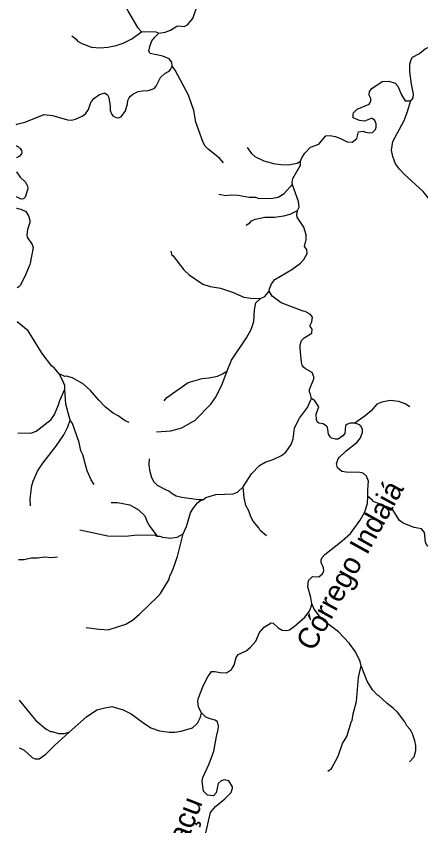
# Model space of a CAD drawing. Extents: x 393 to 446.6, y 8175.5 to 8231.
# Drawn here: x 393.2 to 397.02, y 8182.01 to 8189.65 of the extents above; entities that cross this region are included whole.
import ezdxf
from ezdxf.enums import TextEntityAlignment as Align

# ---------------------------------------------------------------- set-up
doc = ezdxf.new("R2010")
doc.units = 0
doc.header["$LTSCALE"] = 0.064
doc.layers.add('61', color=7, linetype='Continuous')
doc.layers.add('7', color=7, linetype='Continuous', lineweight=25)

msp = doc.modelspace()

# ---------------------------------------------------------------- linework, layer by layer
at = {"layer": '7'}
for points in [[(394.5494, 8189.4886), (394.6076, 8189.4979), (394.658, 8189.5181), (394.7161, 8189.5569), (394.7355, 8189.5601), (394.7872, 8189.5536), (394.8195, 8189.5698), (394.8695, 8189.6296), (394.905, 8189.7394), (394.926, 8189.7797), (394.9938, 8189.8201), (395.081, 8189.8524), (395.1278, 8189.8976), (395.1521, 8189.9347), (395.1521, 8189.9848), (395.123, 8190.0365), (395.0746, 8190.0671), (394.9857, 8190.1059), (394.9753, 8190.1239)], [(394.0509, 8189.8833), (394.1122, 8189.8766), (394.1558, 8189.854), (394.2316, 8189.7539), (394.2623, 8189.6877), (394.3463, 8189.544), (394.3833, 8189.5037)], [(393.73, 8189.464), (393.7682, 8189.4342), (393.7828, 8189.4132), (393.8215, 8189.3921), (393.9152, 8189.3567), (393.9927, 8189.3518), (394.067, 8189.3583), (394.1477, 8189.3744), (394.2123, 8189.3954), (394.293, 8189.4374), (394.3833, 8189.5037)], [(394.3833, 8189.5037), (394.3864, 8189.506), (394.5191, 8189.502), (394.5494, 8189.4886)], [(394.674, 8189.1775), (394.6709, 8189.2162), (394.645, 8189.2484), (394.5869, 8189.2727), (394.4658, 8189.2969), (394.4545, 8189.3195), (394.4625, 8189.3647), (394.4835, 8189.4164), (394.511, 8189.4535), (394.5494, 8189.4886)], [(396.9215, 8188.8568), (396.9324, 8188.8611), (396.944, 8188.8797), (396.9477, 8188.9142), (396.9283, 8189.0095), (396.9138, 8189.129), (396.9122, 8189.1968), (396.9251, 8189.242), (396.938, 8189.263), (397.0027, 8189.2985), (397.0608, 8189.3437), (397.0866, 8189.355), (397.1028, 8189.355), (397.1367, 8189.3405), (397.1673, 8189.2646), (397.1819, 8189.2436), (397.2222, 8189.1984), (397.2562, 8189.1806), (397.2836, 8189.1726), (397.3514, 8189.1677), (397.416, 8189.1693), (397.4596, 8189.1822), (397.4871, 8189.1984), (397.4896, 8189.229)], [(393.2046, 8188.6292), (393.2053, 8188.6294), (393.2107, 8188.6307), (393.2854, 8188.6493), (393.4695, 8188.722), (393.547, 8188.7139), (393.6891, 8188.6736), (393.7246, 8188.6703), (393.7634, 8188.6784), (393.8247, 8188.7059), (393.857, 8188.7301), (393.8844, 8188.7705), (393.907, 8188.8351), (393.9361, 8188.8722), (393.9894, 8188.9109), (394.0314, 8188.9239), (394.0411, 8188.9239), (394.0637, 8188.9077), (394.0766, 8188.8835), (394.0895, 8188.7996), (394.0895, 8188.7608), (394.1041, 8188.7221), (394.1186, 8188.7059), (394.146, 8188.693), (394.1671, 8188.6913), (394.1929, 8188.701), (394.2332, 8188.7576), (394.2542, 8188.8222), (394.2558, 8188.8544), (394.2672, 8188.8803), (394.2817, 8188.8948), (394.3043, 8188.9142), (394.3544, 8188.9384), (394.3931, 8188.9465), (394.4464, 8188.9481), (394.503, 8188.9691), (394.5223, 8188.9885), (394.5643, 8189.0724), (394.6046, 8189.108), (394.645, 8189.1322), (394.6595, 8189.1467), (394.674, 8189.1775)], [(395.1572, 8188.2658), (395.1198, 8188.3119), (395.0132, 8188.3942), (394.9858, 8188.4233), (394.9648, 8188.4572), (394.8969, 8188.651), (394.8792, 8188.7608), (394.8275, 8188.9061), (394.7015, 8189.1419), (394.674, 8189.1775)], [(395.8836, 8188.2824), (395.894, 8188.3138), (395.9223, 8188.3571), (395.9772, 8188.4152), (396.0548, 8188.4443), (396.1225, 8188.5202), (396.163, 8188.5234), (396.2082, 8188.5137), (396.2534, 8188.4992), (396.3212, 8188.4637), (396.3697, 8188.462), (396.4132, 8188.4959), (396.4277, 8188.5605), (396.473, 8188.5654), (396.4956, 8188.5557), (396.5311, 8188.5508), (396.5618, 8188.5541), (396.5747, 8188.5654), (396.5876, 8188.5799), (396.5941, 8188.6042), (396.5941, 8188.6349), (396.5828, 8188.6671), (396.5569, 8188.6849), (396.5473, 8188.6849), (396.4843, 8188.6606), (396.4374, 8188.6655), (396.3793, 8188.6897), (396.3793, 8188.7253), (396.3826, 8188.7382), (396.4165, 8188.7721), (396.5279, 8188.8189), (396.544, 8188.8448), (396.544, 8188.8738), (396.5295, 8188.9061), (396.5311, 8188.9384), (396.5553, 8188.9691), (396.6506, 8189.0337), (396.7152, 8189.0385), (396.7734, 8189.0176), (396.7992, 8188.9901), (396.8331, 8188.9094), (396.8686, 8188.8512), (396.9056, 8188.8506), (396.9215, 8188.8568)], [(397.1579, 8187.6994), (397.156, 8187.7596), (397.1399, 8187.8371), (397.114, 8187.9017), (397.0365, 8187.9954), (396.8589, 8188.1585), (396.8137, 8188.2085), (396.7782, 8188.257), (396.7507, 8188.328), (396.7394, 8188.3862), (396.7507, 8188.4669), (396.8589, 8188.6671), (396.888, 8188.7414), (396.9207, 8188.8541), (396.9215, 8188.8568)], [(393.2056, 8188.4276), (393.2063, 8188.4273), (393.2258, 8188.4193), (393.2434, 8188.4023), (393.2547, 8188.3829), (393.2563, 8188.3636), (393.2547, 8188.3522), (393.237, 8188.3296), (393.2069, 8188.3139), (393.2061, 8188.3135)], [(395.3803, 8188.4103), (395.4201, 8188.3539), (395.4525, 8188.3264), (395.5364, 8188.286), (395.6058, 8188.2667), (395.6236, 8188.2618), (395.7011, 8188.2505), (395.769, 8188.2489), (395.8497, 8188.265), (395.8836, 8188.2824)], [(395.8065, 8188.066), (395.8044, 8188.0809), (395.8109, 8188.1181), (395.8836, 8188.2457), (395.8836, 8188.2824)], [(393.2068, 8188.1815), (393.2075, 8188.1805), (393.2434, 8188.131), (393.2918, 8188.0858), (393.3112, 8188.0471), (393.3144, 8188.0212), (393.2886, 8187.9437), (393.2725, 8187.9259), (393.2515, 8187.9243), (393.2197, 8187.9406), (393.2079, 8187.9459)], [(395.1117, 8187.9726), (395.1781, 8187.9598), (395.2282, 8187.9656), (395.2942, 8187.9631), (395.3975, 8187.9437), (395.4573, 8187.9421), (395.4912, 8187.9291), (395.6204, 8187.934), (395.6721, 8187.9437), (395.7302, 8187.9776), (395.8065, 8188.066)], [(395.8538, 8187.8159), (395.869, 8187.85), (395.8642, 8187.9017), (395.8075, 8188.0588), (395.8065, 8188.066)], [(393.2084, 8187.8382), (393.2092, 8187.8381), (393.247, 8187.8314), (393.2951, 8187.8064), (393.3209, 8187.7661), (393.3322, 8187.7273), (393.3322, 8187.7031), (393.3112, 8187.6369), (393.3031, 8187.5852), (393.3063, 8187.5659), (393.3548, 8187.4964), (393.3629, 8187.469), (393.3349, 8187.3216), (393.3322, 8187.3075), (393.2967, 8187.2171), (393.245, 8187.1137), (393.2289, 8187.0975), (393.2128, 8187.0895), (393.2122, 8187.0892)], [(395.37, 8187.6803), (395.4061, 8187.7012), (395.4202, 8187.7208), (395.4557, 8187.737), (395.5461, 8187.7531), (395.6365, 8187.7531), (395.727, 8187.7677), (395.7851, 8187.7838), (395.8538, 8187.8159)], [(395.588, 8187.0551), (395.5904, 8187.0784), (395.6107, 8187.1266), (395.6397, 8187.167), (395.7996, 8187.2622), (395.882, 8187.322), (395.9142, 8187.3559), (395.9465, 8187.4124), (395.9433, 8187.4496), (395.9207, 8187.4786), (395.9352, 8187.5433), (395.9352, 8187.5885), (395.9126, 8187.6595), (395.8513, 8187.7532), (395.848, 8187.7758), (395.8538, 8187.8159)], [(394.6599, 8187.4326), (394.6716, 8187.3942), (394.6789, 8187.3931), (394.7823, 8187.259), (394.834, 8187.2106), (394.9615, 8187.1217), (395.0326, 8187.1008), (395.1295, 8187.0862), (395.2425, 8187.0459), (395.3491, 8186.999), (395.4137, 8186.9893), (395.506, 8186.9887)], [(395.506, 8186.9887), (395.5479, 8187.0073), (395.588, 8187.0551)], [(395.9848, 8186.0452), (395.9779, 8186.0824), (395.9659, 8186.1061), (395.9659, 8186.1287), (396.0095, 8186.2288), (396.0095, 8186.2482), (395.9918, 8186.2902), (395.9304, 8186.3241), (395.9094, 8186.3402), (395.8997, 8186.358), (395.8916, 8186.3838), (395.8787, 8186.5195), (395.8787, 8186.5517), (395.8916, 8186.5921), (395.9159, 8186.6163), (395.9885, 8186.6599), (395.9918, 8186.6971), (395.974, 8186.7229), (395.974, 8186.7358), (395.9902, 8186.7682), (395.9966, 8186.8101), (395.9756, 8186.8376), (395.9272, 8186.865), (395.9078, 8186.8666), (395.7011, 8186.9458), (395.6171, 8187.0103), (395.588, 8187.0551)], [(395.1921, 8186.3046), (395.2312, 8186.4064), (395.3749, 8186.6164), (395.4169, 8186.6939), (395.4443, 8186.7714), (395.4492, 8186.8812), (395.4605, 8186.9458), (395.506, 8186.9887)], [(393.6084, 8186.2778), (393.5631, 8186.3337), (393.5405, 8186.3499), (393.4484, 8186.4678), (393.316, 8186.681), (393.2144, 8186.7683), (393.2138, 8186.7689)], [(393.6638, 8186.1325), (393.6616, 8186.1674), (393.6438, 8186.2094), (393.6084, 8186.2778)], [(394.2684, 8185.8165), (394.2317, 8185.8332), (394.1654, 8185.8816), (394.1186, 8185.9074), (394.046, 8185.964), (393.9814, 8186.0285), (393.9054, 8186.119), (393.8376, 8186.1803), (393.7359, 8186.2385), (393.6794, 8186.2546), (393.6616, 8186.253), (393.6084, 8186.2778)], [(394.5252, 8185.7287), (394.6612, 8185.7379), (394.7645, 8185.7669), (394.8905, 8185.8412), (395.039, 8185.9914), (395.081, 8186.0528), (395.1408, 8186.1707), (395.1921, 8186.3046)], [(394.5983, 8186.0219), (394.6224, 8186.0544), (394.8259, 8186.1949), (394.9551, 8186.2336), (395.0197, 8186.2385), (395.1004, 8186.2562), (395.1489, 8186.2772), (395.1887, 8186.3024), (395.1921, 8186.3046)], [(393.219, 8185.7203), (393.2195, 8185.7202), (393.3242, 8185.7185), (393.3532, 8185.7217), (393.392, 8185.7363), (393.5324, 8185.8477), (393.5647, 8185.8929), (393.6035, 8185.9834), (393.6148, 8186.0269), (393.6638, 8186.1325)], [(393.7138, 8185.8395), (393.6729, 8185.9898), (393.6638, 8186.1325)], [(395.3432, 8185.2116), (395.4217, 8185.3342), (395.4977, 8185.4133), (395.5493, 8185.4424), (395.6236, 8185.4682), (395.7044, 8185.507), (395.7447, 8185.5392), (395.7931, 8185.612), (395.8141, 8185.6636), (395.8271, 8185.7637), (395.8383, 8185.7928), (395.8739, 8185.8574), (395.9498, 8185.9591), (395.9788, 8186.0302), (395.9848, 8186.0452)], [(396.3953, 8185.8117), (396.3503, 8185.8106), (396.3244, 8185.8025), (396.3066, 8185.7896), (396.2986, 8185.7153), (396.2824, 8185.6911), (396.2372, 8185.662), (396.2114, 8185.6604), (396.1742, 8185.6717), (396.1629, 8185.6814), (396.1452, 8185.7088), (396.1355, 8185.7734), (396.1274, 8185.7847), (396.0951, 8185.8041), (396.0564, 8185.8122), (396.0402, 8185.8235), (396.0321, 8185.8477), (396.0305, 8185.8962), (396.0547, 8185.9672), (396.0174, 8186.0219), (395.9848, 8186.0452)], [(396.9119, 8185.9645), (396.8686, 8185.9946), (396.8089, 8186.0156), (396.7281, 8186.0253), (396.6474, 8186.0108), (396.6005, 8185.9898), (396.5473, 8185.9284), (396.4924, 8185.88), (396.3953, 8185.8117)], [(393.3391, 8185.0322), (393.337, 8185.0968), (393.3532, 8185.2244), (393.3629, 8185.2632), (393.4049, 8185.3584), (393.4549, 8185.4359), (393.5776, 8185.5926), (393.6519, 8185.7024), (393.6907, 8185.7767), (393.7138, 8185.8395)], [(393.9387, 8185.2342), (393.9119, 8185.2761), (393.8732, 8185.3633), (393.8312, 8185.5118), (393.8118, 8185.5506), (393.7972, 8185.6281), (393.7343, 8185.809), (393.7138, 8185.8395)], [(396.5158, 8185.1226), (396.5166, 8185.184), (396.5246, 8185.2648), (396.5053, 8185.3132), (396.4713, 8185.339), (396.4407, 8185.3471), (396.3115, 8185.3487), (396.2728, 8185.3552), (396.2307, 8185.3907), (396.2227, 8185.4278), (396.2372, 8185.4747), (396.2501, 8185.4924), (396.3115, 8185.5506), (396.4149, 8185.6329), (396.4488, 8185.6733), (396.4681, 8185.7282), (396.4665, 8185.7508), (396.4536, 8185.7815), (396.4439, 8185.7863), (396.4407, 8185.796), (396.3953, 8185.8117)], [(394.4566, 8185.4757), (394.4545, 8185.4214), (394.4609, 8185.3697), (394.4803, 8185.2987), (394.4997, 8185.2599), (394.532, 8185.226), (394.6224, 8185.1792), (394.6329, 8185.1767), (394.6434, 8185.1743), (394.6741, 8185.1469), (394.7129, 8185.1275), (394.7645, 8185.1146), (394.9228, 8185.092), (394.9674, 8185.0932)], [(394.9674, 8185.0932), (394.9922, 8185.1114), (395.0843, 8185.1404), (395.249, 8185.1452), (395.2877, 8185.1598), (395.3432, 8185.2116)], [(395.5626, 8184.7491), (395.5025, 8184.7997), (395.4895, 8184.8239), (395.4363, 8184.8885), (395.4153, 8184.9273), (395.3959, 8184.9854), (395.3685, 8185.0339), (395.3523, 8185.1114), (395.3432, 8185.2116)], [(395.9881, 8184.1118), (395.9805, 8184.1683), (395.953, 8184.2684), (395.9579, 8184.3266), (395.995, 8184.3653), (396.0548, 8184.3621), (396.0903, 8184.3912), (396.1032, 8184.4186), (396.0983, 8184.4461), (396.0757, 8184.4977), (396.0773, 8184.5236), (396.0871, 8184.5445), (396.1129, 8184.572), (396.2743, 8184.7012), (396.3535, 8184.7722), (396.4455, 8184.8982), (396.4875, 8184.9757), (396.5149, 8185.0532), (396.5158, 8185.1226)], [(397.303, 8184.5526), (397.2416, 8184.5914), (397.0834, 8184.6511), (397.0688, 8184.6673), (397.0607, 8184.6883), (397.0511, 8184.782), (397.0236, 8184.8158), (396.9862, 8184.8228), (396.9542, 8184.8288), (396.8509, 8184.8691), (396.8137, 8184.8934), (396.7459, 8185.0032), (396.5618, 8185.0774), (396.5602, 8185.0855), (396.5173, 8185.1213), (396.5158, 8185.1226)], [(394.0979, 8185.0634), (394.1574, 8185.0629), (394.2752, 8185.0419), (394.356, 8184.9934), (394.4173, 8184.937), (394.4367, 8184.8821), (394.4625, 8184.8369), (394.532, 8184.7464)], [(394.7775, 8184.7667), (394.8081, 8184.8369), (394.8469, 8184.966), (394.8679, 8185.0048), (394.9115, 8185.0613), (394.9395, 8185.0838), (394.9674, 8185.0932)], [(393.8034, 8184.8043), (394.067, 8184.7496), (394.2381, 8184.7464), (394.3415, 8184.7593), (394.5174, 8184.7561), (394.532, 8184.7464)], [(393.8629, 8183.884), (393.9862, 8183.868), (394.0766, 8183.8631), (394.0809, 8183.8645), (394.2381, 8183.9148), (394.2995, 8183.9535), (394.3624, 8184.0084), (394.5384, 8184.178), (394.5627, 8184.2054), (394.6434, 8184.333), (394.6515, 8184.3686), (394.6741, 8184.416), (394.6838, 8184.4364), (394.7241, 8184.5527), (394.7775, 8184.7667)], [(394.532, 8184.7464), (394.5579, 8184.7448), (394.5837, 8184.7351), (394.6612, 8184.7286), (394.6751, 8184.7302), (394.7193, 8184.7351), (394.7775, 8184.7667)], [(393.5937, 8184.5487), (393.5377, 8184.5428), (393.4701, 8184.5493), (393.4043, 8184.5397), (393.3467, 8184.5396), (393.2782, 8184.5236), (393.2321, 8184.5236), (393.2254, 8184.5236), (393.2248, 8184.5236)], [(394.9506, 8183.0796), (394.9228, 8183.1349), (394.9163, 8183.1865), (394.9195, 8183.2124), (394.968, 8183.3416), (395.0084, 8183.4191), (395.0439, 8183.4691), (395.0746, 8183.4707), (395.1263, 8183.4594), (395.186, 8183.4578), (395.2328, 8183.4885), (395.2359, 8183.4934), (395.2586, 8183.5289), (395.278, 8183.6032), (395.2942, 8183.6306), (395.3717, 8183.6645), (395.4104, 8183.7), (395.4605, 8183.7565), (395.496, 8183.8389), (395.5412, 8183.889), (395.6058, 8183.9277), (395.6252, 8183.9245), (395.6737, 8183.8809), (395.7108, 8183.8583), (395.7528, 8183.855), (395.7786, 8183.8631), (395.8239, 8183.8938), (395.9239, 8183.9826), (395.9659, 8184.0391), (395.9857, 8184.0897), (395.9881, 8184.1118)], [(396.4537, 8183.5219), (396.4455, 8183.5644), (396.4019, 8183.6548), (396.3406, 8183.7356), (396.2404, 8183.8437), (396.1031, 8183.9467), (396.0983, 8183.9503), (396.0612, 8183.9907), (396.0111, 8184.0585), (395.9881, 8184.1118)], [(396.1415, 8182.5288), (396.1741, 8182.5556), (396.2388, 8182.6698), (396.2792, 8182.7909), (396.318, 8182.8555), (396.3632, 8183.0008), (396.3696, 8183.0073), (396.3793, 8183.0703), (396.41, 8183.1865), (396.4278, 8183.4126), (396.4537, 8183.5219)], [(396.9103, 8182.6169), (396.9542, 8182.6649), (396.9703, 8182.7247), (396.9703, 8182.7731), (396.9606, 8182.8167), (396.938, 8182.883), (396.9276, 8182.9022), (396.917, 8182.9217), (396.8848, 8182.9572), (396.8638, 8182.996), (396.7959, 8183.0864), (396.7588, 8183.1219), (396.6974, 8183.1671), (396.6167, 8183.2447), (396.607, 8183.2479), (396.5602, 8183.2979), (396.5101, 8183.3771), (396.4537, 8183.5219)], [(393.2314, 8183.198), (393.3572, 8183.0455), (393.3887, 8183.0073), (393.4872, 8182.9265), (393.5276, 8182.9023), (393.5437, 8182.9039), (393.6019, 8182.8862), (393.6568, 8182.8862), (393.7002, 8182.8962), (393.7045, 8182.8972)], [(393.7045, 8182.8972), (393.8667, 8183.0428), (393.9636, 8183.1074), (394.0379, 8183.1284), (394.1057, 8183.1381), (394.2123, 8183.109), (394.2866, 8183.0702), (394.3931, 8182.9911), (394.4739, 8182.9394), (394.5546, 8182.9088), (394.6451, 8182.8991), (394.7, 8182.8991), (394.7581, 8182.9071), (394.8647, 8182.9378), (394.9131, 8182.983), (394.9405, 8183.038), (394.9506, 8183.0796)], [(394.9815, 8181.9071), (395.0342, 8182.1402), (395.0826, 8182.1967), (395.1698, 8182.2677), (395.2279, 8182.329), (395.2425, 8182.371), (395.2409, 8182.3823), (395.2086, 8182.4373), (395.165, 8182.4486), (395.1357, 8182.4385), (395.1085, 8182.413), (395.0891, 8182.3242), (395.0633, 8182.2968), (395.0068, 8182.3032), (394.9696, 8182.342), (394.9551, 8182.434), (394.9615, 8182.4696), (395.0229, 8182.5988), (395.0665, 8182.7182), (395.0907, 8182.8571), (395.1085, 8182.9217), (395.1101, 8182.954), (395.102, 8182.9944), (395.0794, 8183.0105), (395.0326, 8183.0218), (394.9906, 8183.0396), (394.9506, 8183.0796)], [(393.2336, 8182.7489), (393.2543, 8182.7389), (393.2805, 8182.7263), (393.3564, 8182.6585), (393.3823, 8182.6455), (393.4194, 8182.6455), (393.484, 8182.6908), (393.5663, 8182.7731), (393.7045, 8182.8972)]]:
    msp.add_lwpolyline(points, dxfattribs=at)

# ---------------------------------------------------------------- texts
at = {"layer": '61'}
for s, rotation, p in [('Córrego Indaiá', 61.007, (396.4324, 8184.424)), ('Córrego Babaçu', 68.711, (394.6104, 8181.3294))]:
    msp.add_text(s, height=0.2, rotation=rotation, dxfattribs=at).set_placement(p, align=Align.CENTER)

doc.saveas('drawing.dxf')
